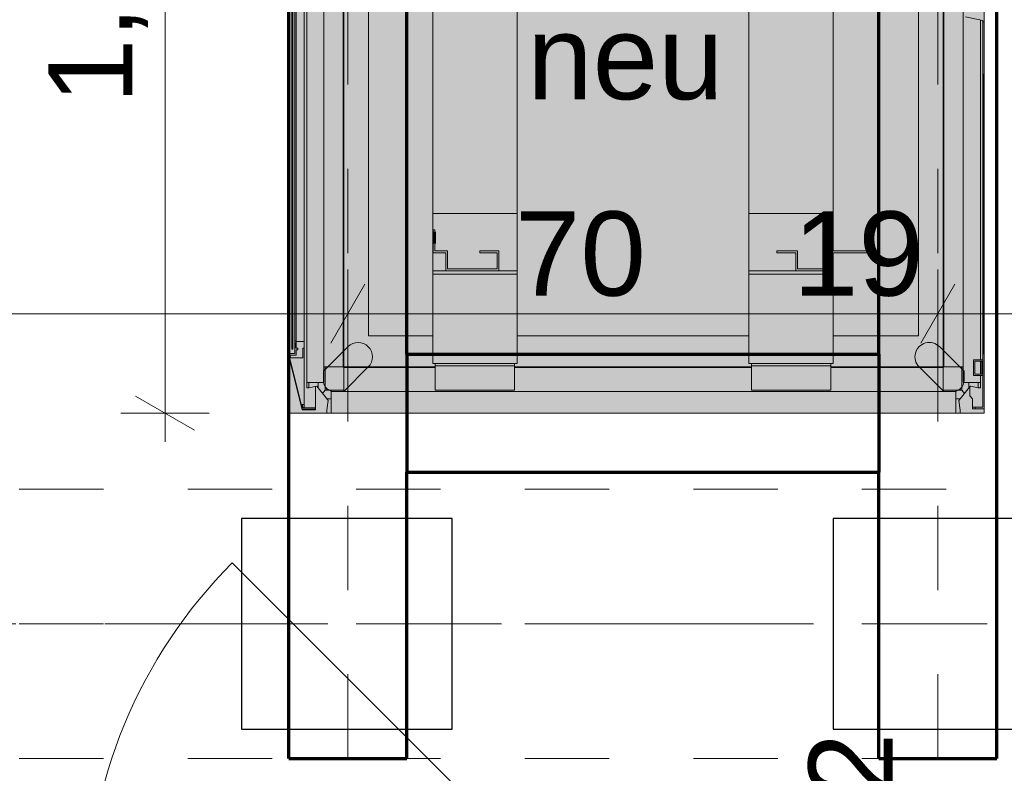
# Model space of a CAD drawing. Header units: metres. Extents: x -4 to 100, y -11 to 17.
# Tile 312 of 656: x 35.181 to 36.349, y 0.372 to 1.267. Entities that reach past the tile are written whole.
import ezdxf

# ---------------------------------------------------------------- set-up
doc = ezdxf.new("R2010")
doc.units = ezdxf.units.M
doc.header["$MEASUREMENT"] = 0
for name, pattern in [('Achse', [0.2, 0.1, -0.05, 0, -0.05]), ('Strichlinie doppelt', [0.546806, 0.264583, -0.105833, 0.070556, -0.105833]), ('Untersicht', [0.1, 0.075, -0.025]), ('Wipeout_Contour', [1, 0, -1])]:
    doc.linetypes.add(name, pattern=pattern)
for name, color, linetype in [('152 - Bemaßung_ Beschriftung.Ausbau', 7, 'Continuous'), ('451 - Universal.Achsen Raster', 7, 'Continuous'), ('604 - Struktur.Wand Aussen', 7, 'Continuous'), ('608 - Struktur.Träger', 7, 'Continuous'), ('653 - Abdeckung.TB Verkofferung', 7, 'Continuous'), ('Neubau_152 - Bemaßung_ Beschriftung.Ausbau', 7, 'Continuous'), ('Neubau_607 - Struktur.Stütze', 7, 'Continuous'), ('Neubau_612 - Struktur.Stahlbau', 7, 'Continuous'), ('Neubau_701 - Einrichtung.Möbel', 7, 'Continuous')]:
    doc.layers.add(name, color=color, linetype=linetype)
doc.styles.add('ERSTELLTER_STIL_2', font='txt')
doc.dimstyles.new('ERSTELLTER_STIL__3', dxfattribs={"dimtxt": 0.1, "dimasz": 0.0532, "dimexe": 0.18, "dimexo": 0.0625, "dimgap": 0, "dimtad": 1, "dimzin": 0, "dimdsep": 46, "dimtxsty": 'ERSTELLTER_STIL_2', "dimblk": 'ARROWHEAD_2', "dimblk1": 'ARROWHEAD_2', "dimblk2": 'ARROWHEAD_2', "dimcen": 0.09, "dimse1": 1, "dimse2": 1, "dimclrd": 7, "dimclre": 7, "dimclrt": 7, "dimazin": 0, "dimtfac": 1, "dimtdec": 4, "dimtmove": 0, "dimatfit": 3, "dimfxl": 1, "dimtolj": 1, "dimtzin": 0, "dimarcsym": 0})
doc.dimstyles.new('ERSTELLTER_STIL__5', dxfattribs={"dimtxt": 0.1, "dimasz": 0.0532, "dimexe": 0.18, "dimexo": 0.0625, "dimgap": 0, "dimtad": 1, "dimtih": 1, "dimtoh": 1, "dimzin": 0, "dimdsep": 46, "dimtxsty": 'ERSTELLTER_STIL_2', "dimblk": 'ARROWHEAD_2', "dimblk1": 'ARROWHEAD_2', "dimblk2": 'ARROWHEAD_2', "dimcen": 0.09, "dimse1": 1, "dimse2": 1, "dimclrd": 7, "dimclre": 7, "dimclrt": 7, "dimazin": 0, "dimtfac": 1, "dimtdec": 4, "dimtmove": 0, "dimatfit": 3, "dimfxl": 1, "dimtolj": 1, "dimtzin": 0, "dimarcsym": 0})
doc.dimstyles.new('ERSTELLTER_STIL__8', dxfattribs={"dimtxt": 0.18, "dimasz": 0.03648, "dimexe": 0.18, "dimexo": 0.0625, "dimgap": 0, "dimtad": 0, "dimtih": 1, "dimtoh": 1, "dimdec": 4, "dimzin": 0, "dimdsep": 46, "dimcen": 0.09, "dimadec": 0, "dimazin": 0, "dimtfac": 1, "dimtdec": 4, "dimtmove": 0, "dimatfit": 3, "dimldrblk": 'ARROWHEAD_11', "dimfxl": 1, "dimtolj": 1, "dimtzin": 0, "dimarcsym": 0})

# ---------------------------------------------------------------- blocks, each defined once
blk = doc.blocks.new('*D226')
at = {"layer": '152 - Bemaßung_ Beschriftung.Ausbau', "color": 7, "linetype": 'Continuous', "lineweight": 5}
for p, q in [((36.2366, 0.245), (36.2366, 0.2792)), ((36.2716, 0.2248), (36.2016, 0.2652)), ((36.2891, 0.245), (36.1841, 0.245))]:
    blk.add_line(p, q, dxfattribs=at)
at = {"layer": '152 - Bemaßung_ Beschriftung.Ausbau', "color": 7, "lineweight": 5, "insert": (36.2166, 0.2652), "char_height": 0.1, "attachment_point": 7, "rotation": 90, "style": 'ERSTELLTER_STIL_2'}
blk.add_mtext('\\A1;{\\pql;\\fArial|b0|i0|c0|p38;12}', dxfattribs=at)
blk = doc.blocks.new('ARROWHEAD_2')
at = {"color": 0, "linetype": 'Continuous', "lineweight": 0}
for p, q in [((-0.378, -0.655), (0.378, 0.655)), ((0, 0), (-1, 0))]:
    blk.add_line(p, q, dxfattribs=at)
blk = doc.blocks.new('ARROWHEAD_11')
at = {"color": 0, "linetype": 'Continuous', "lineweight": 0}
blk.add_line((0, 0), (-1, 0), dxfattribs=at)
at = {"color": 0, "linetype": 'Continuous', "lineweight": 0, "const_width": 0.25, "flags": 128}
blk.add_lwpolyline([(-0.125, 0, 1), (0.125, 0, 1)], format="xyb", close=True, dxfattribs=at)
blk = doc.blocks.new('*D494')
at = {"layer": '152 - Bemaßung_ Beschriftung.Ausbau', "color": 7, "linetype": 'Continuous', "lineweight": 5}
for p, q in [((29.42, -4.6125), (29.42, -4.5075)), ((29.2802, -4.525), (29.2398, -4.595)), ((29.4402, -4.525), (29.3998, -4.595)), ((29.26, -4.56), (29.42, -4.56)), ((29.42, -4.56), (36.46, -4.56))]:
    blk.add_line(p, q, dxfattribs=at)
blk = doc.blocks.new('*D495')
at = {"layer": '152 - Bemaßung_ Beschriftung.Ausbau', "color": 7, "linetype": 'Continuous', "lineweight": 5}
for p, q in [((36.46, -4.6125), (36.46, -4.5075)), ((29.4402, -4.525), (29.3998, -4.595)), ((36.4802, -4.525), (36.4398, -4.595)), ((29.42, -4.56), (36.46, -4.56)), ((36.46, -4.56), (36.6, -4.56))]:
    blk.add_line(p, q, dxfattribs=at)
at = {"layer": '152 - Bemaßung_ Beschriftung.Ausbau', "color": 7, "lineweight": 5, "char_height": 0.1, "attachment_point": 7, "style": 'ERSTELLTER_STIL_2'}
for s, insert in [('\\A1;{\\pql;\\fArial|b0|i0|c0|p38;7,04}', (32.7311, -4.54)), ('\\A1;{\\pql;\\fArial|b0|i0|c0|p38;14}', (36.288, -4.54))]:
    blk.add_mtext(s, dxfattribs=dict(at, insert=insert))
blk = doc.blocks.new('*D539')
at = {"layer": '152 - Bemaßung_ Beschriftung.Ausbau', "color": 7, "linetype": 'Continuous', "lineweight": 5}
for p, q in [((33.08, -5.1125), (33.08, -5.0075)), ((32.8002, -5.025), (32.7598, -5.095)), ((33.1002, -5.025), (33.0598, -5.095)), ((32.78, -5.06), (33.08, -5.06)), ((33.08, -5.06), (36.38, -5.06))]:
    blk.add_line(p, q, dxfattribs=at)
at = {"layer": '152 - Bemaßung_ Beschriftung.Ausbau', "color": 7, "lineweight": 5, "insert": (32.8541, -5.04), "char_height": 0.1, "attachment_point": 7, "style": 'ERSTELLTER_STIL_2'}
blk.add_mtext('\\A1;{\\pql;\\fArial|b0|i0|c0|p38;30}', dxfattribs=at)
blk = doc.blocks.new('*D540')
at = {"layer": '152 - Bemaßung_ Beschriftung.Ausbau', "color": 7, "linetype": 'Continuous', "lineweight": 5}
for p, q in [((36.38, -5.1125), (36.38, -5.0075)), ((33.1002, -5.025), (33.0598, -5.095)), ((36.4002, -5.025), (36.3598, -5.095)), ((33.08, -5.06), (36.38, -5.06)), ((36.38, -5.06), (36.68, -5.06))]:
    blk.add_line(p, q, dxfattribs=at)
at = {"layer": '152 - Bemaßung_ Beschriftung.Ausbau', "color": 7, "lineweight": 5, "insert": (34.597, -5.04), "char_height": 0.1, "attachment_point": 7, "style": 'ERSTELLTER_STIL_2'}
blk.add_mtext('\\A1;{\\pql;\\fArial|b0|i0|c0|p38;3,30}', dxfattribs=at)
blk = doc.blocks.new('*D649')
at = {"layer": '152 - Bemaßung_ Beschriftung.Ausbau', "color": 7, "linetype": 'Continuous', "lineweight": 5}
for p, q in [((33.28, 0.8656), (33.28, 0.9706)), ((35.57, 0.8656), (35.57, 0.9706)), ((33.3002, 0.9531), (33.2598, 0.8831)), ((35.5902, 0.9531), (35.5498, 0.8831)), ((33.28, 0.9181), (35.57, 0.9181))]:
    blk.add_line(p, q, dxfattribs=at)
at = {"layer": '152 - Bemaßung_ Beschriftung.Ausbau', "color": 7, "lineweight": 5, "insert": (34.292, 0.9381), "char_height": 0.1, "attachment_point": 7, "style": 'ERSTELLTER_STIL_2'}
blk.add_mtext('\\A1;{\\pql;\\fArial|b0|i0|c0|p38;2,29}', dxfattribs=at)
blk = doc.blocks.new('*D650')
at = {"layer": '152 - Bemaßung_ Beschriftung.Ausbau', "color": 7, "linetype": 'Continuous', "lineweight": 5}
for p, q in [((35.57, 0.8656), (35.57, 0.9706)), ((36.27, 0.8656), (36.27, 0.9706)), ((35.5902, 0.9531), (35.5498, 0.8831)), ((36.2902, 0.9531), (36.2498, 0.8831)), ((35.57, 0.9181), (36.27, 0.9181))]:
    blk.add_line(p, q, dxfattribs=at)
at = {"layer": '152 - Bemaßung_ Beschriftung.Ausbau', "color": 7, "lineweight": 5, "char_height": 0.1, "attachment_point": 7, "style": 'ERSTELLTER_STIL_2'}
for s, insert in [('\\A1;{\\pql;\\fArial|b0|i0|c0|p38;70}', (35.7682, 0.9381)), ('\\A1;{\\pql;\\fArial|b0|i0|c0|p38;19}', (36.098, 0.9381))]:
    blk.add_mtext(s, dxfattribs=dict(at, insert=insert))
blk = doc.blocks.new('*D651')
at = {"layer": '152 - Bemaßung_ Beschriftung.Ausbau', "color": 7, "linetype": 'Continuous', "lineweight": 5}
for p, q in [((36.27, 0.8656), (36.27, 0.9706)), ((36.46, 0.8656), (36.46, 0.9706)), ((36.2902, 0.9531), (36.2498, 0.8831)), ((36.4398, 0.8831), (36.4802, 0.9531)), ((36.27, 0.9181), (36.46, 0.9181)), ((36.46, 0.9181), (36.4942, 0.9181))]:
    blk.add_line(p, q, dxfattribs=at)
blk = doc.blocks.new('*D658')
at = {"layer": '152 - Bemaßung_ Beschriftung.Ausbau', "color": 7, "linetype": 'Continuous', "lineweight": 5}
for p, q in [((35.318, 1.8202), (35.388, 1.7798)), ((35.4055, 1.8), (35.3005, 1.8)), ((35.353, 0.8), (35.353, 1.8)), ((35.318, 0.8202), (35.388, 0.7798)), ((35.4055, 0.8), (35.3005, 0.8)), ((35.353, 0.7658), (35.353, 0.8))]:
    blk.add_line(p, q, dxfattribs=at)
at = {"layer": '152 - Bemaßung_ Beschriftung.Ausbau', "color": 7, "lineweight": 5, "insert": (35.333, 1.167), "char_height": 0.1, "attachment_point": 7, "rotation": 90, "style": 'ERSTELLTER_STIL_2'}
blk.add_mtext('\\A1;{\\pql;\\fArial|b0|i0|c0|p38;1,00}', dxfattribs=at)
blk = doc.blocks.new('*D663')
at = {"layer": '152 - Bemaßung_ Beschriftung.Ausbau', "color": 7, "linetype": 'Continuous', "lineweight": 5}
for p, q in [((32.2106, 1.0102), (32.2806, 0.9698)), ((32.2981, 0.99), (32.1931, 0.99)), ((32.2456, 0.71), (32.2456, 0.99)), ((32.2106, 0.7302), (32.2806, 0.6898)), ((32.2981, 0.71), (32.1931, 0.71)), ((32.2456, 0.6758), (32.2456, 0.71))]:
    blk.add_line(p, q, dxfattribs=at)
at = {"layer": '152 - Bemaßung_ Beschriftung.Ausbau', "color": 7, "lineweight": 5, "insert": (32.2256, 0.7741), "char_height": 0.1, "attachment_point": 7, "rotation": 90, "style": 'ERSTELLTER_STIL_2'}
blk.add_mtext('\\A1;{\\pql;\\fArial|b0|i0|c0|p38;28}', dxfattribs=at)
blk = doc.blocks.new('*D669')
at = {"layer": '152 - Bemaßung_ Beschriftung.Ausbau', "color": 7, "linetype": 'Continuous', "lineweight": 5}
for p, q in [((34.1747, 5.8285), (34.1747, 5.8627)), ((34.2097, 5.8083), (34.1397, 5.8487)), ((34.2272, 5.8285), (34.1222, 5.8285)), ((34.1747, 0.255), (34.1747, 5.8285)), ((34.1397, 0.2752), (34.2097, 0.2348)), ((34.2272, 0.255), (34.1222, 0.255)), ((34.1747, 0.2208), (34.1747, 0.255))]:
    blk.add_line(p, q, dxfattribs=at)
at = {"layer": '152 - Bemaßung_ Beschriftung.Ausbau', "color": 7, "lineweight": 5, "insert": (34.1741, 2.8586), "char_height": 0.1, "attachment_point": 7, "rotation": 90, "style": 'ERSTELLTER_STIL_2'}
blk.add_mtext('\\A1;{\\pql;\\fArial|b0|i0|c0|p38;5,57\\fArial|b0|i0|c0|p38;\\A1{\\H.66x;\\S35^  ;}}', dxfattribs=at)
blk = doc.blocks.new('*D713')
at = {"layer": '152 - Bemaßung_ Beschriftung.Ausbau', "color": 7, "linetype": 'Continuous', "lineweight": 5}
for p, q in [((45.7803, 0.245), (45.7803, 3.72)), ((45.7453, 0.2652), (45.8153, 0.2248)), ((45.8328, 0.245), (45.7278, 0.245)), ((45.7803, 0.005), (45.7803, 0.245)), ((45.7453, 0.0252), (45.8153, -0.0152)), ((45.8328, 0.005), (45.7278, 0.005)), ((45.7803, -0.07), (45.7803, 0.005))]:
    blk.add_line(p, q, dxfattribs=at)
at = {"color": 254, "linetype": 'Wipeout_Contour', "lineweight": 0, "ltscale": 182.403055}
blk.add_wipeout([(45.6694, -0.1053), (45.6694, 0.0635), (45.5265, 0.0635), (45.5265, -0.1053)], dxfattribs=at).dxf.layer = '152 - Bemaßung_ Beschriftung.Ausbau'
at = {"color": 254, "linetype": 'Wipeout_Contour', "lineweight": 0, "ltscale": 182.853328}
blk.add_wipeout([(45.7791, 0.0304), (45.7791, 0.2196), (45.6416, 0.2196), (45.6416, 0.0304)], dxfattribs=at).dxf.layer = '152 - Bemaßung_ Beschriftung.Ausbau'
at = {"layer": '152 - Bemaßung_ Beschriftung.Ausbau', "color": 7, "lineweight": 5, "insert": (45.7603, 0.0491), "char_height": 0.1, "attachment_point": 7, "rotation": 90, "style": 'ERSTELLTER_STIL_2'}
blk.add_mtext('\\A1;{\\pql;\\fArial|b0|i0|c0|p38;24}', dxfattribs=at)
blk = doc.blocks.new('*D714')
at = {"layer": '152 - Bemaßung_ Beschriftung.Ausbau', "color": 7, "linetype": 'Continuous', "lineweight": 5}
for p, q in [((45.7453, 3.7402), (45.8153, 3.6998)), ((45.8328, 3.72), (45.7278, 3.72)), ((45.7803, 0.245), (45.7803, 3.72)), ((45.7453, 0.2652), (45.8153, 0.2248))]:
    blk.add_line(p, q, dxfattribs=at)
at = {"layer": '152 - Bemaßung_ Beschriftung.Ausbau', "color": 7, "lineweight": 5, "char_height": 0.1, "attachment_point": 7, "rotation": 90, "style": 'ERSTELLTER_STIL_2'}
for s, insert in [('\\A1;{\\pql;\\fArial|b0|i0|c0|p38;17\\fArial|b0|i0|c0|p38;\\A1{\\H.66x;\\S5^  ;}}', (45.7614, 3.4979)), ('\\A1;{\\pql;\\fArial|b0|i0|c0|p38;3,47\\fArial|b0|i0|c0|p38;\\A1{\\H.66x;\\S5^  ;}}', (45.7797, 1.7235))]:
    blk.add_mtext(s, dxfattribs=dict(at, insert=insert))
blk = doc.blocks.new('*D718')
at = {"layer": '152 - Bemaßung_ Beschriftung.Ausbau', "color": 7, "linetype": 'Continuous', "lineweight": 5}
for p, q in [((44.3412, 0.71), (44.3412, 0.84)), ((44.3062, 0.7302), (44.3762, 0.6898)), ((44.3937, 0.71), (44.2887, 0.71)), ((44.3412, 0.245), (44.3412, 0.71)), ((44.3062, 0.2652), (44.3762, 0.2248)), ((44.3937, 0.245), (44.2887, 0.245)), ((44.3412, 0.2108), (44.3412, 0.245))]:
    blk.add_line(p, q, dxfattribs=at)
at = {"layer": '152 - Bemaßung_ Beschriftung.Ausbau', "color": 7, "lineweight": 5, "char_height": 0.1, "attachment_point": 7, "rotation": 90, "style": 'ERSTELLTER_STIL_2'}
for s, insert in [('\\A1;{\\pql;\\fArial|b0|i0|c0|p38;13}', (44.3212, 0.538)), ('\\A1;{\\pql;\\fArial|b0|i0|c0|p38;46\\fArial|b0|i0|c0|p38;\\A1{\\H.66x;\\S5^  ;}}', (44.3229, 0.0229))]:
    blk.add_mtext(s, dxfattribs=dict(at, insert=insert))
blk = doc.blocks.new('*D727')
at = {"layer": '152 - Bemaßung_ Beschriftung.Ausbau', "color": 7, "linetype": 'Continuous', "lineweight": 5}
for p, q in [((40.8922, 0.9502), (40.9622, 0.9098)), ((40.9797, 0.93), (40.8747, 0.93)), ((40.9272, 0.245), (40.9272, 0.93)), ((40.8922, 0.2652), (40.9622, 0.2248)), ((40.9797, 0.245), (40.8747, 0.245)), ((40.9272, 0.2108), (40.9272, 0.245))]:
    blk.add_line(p, q, dxfattribs=at)
at = {"layer": '152 - Bemaßung_ Beschriftung.Ausbau', "color": 7, "lineweight": 5, "char_height": 0.1, "attachment_point": 7, "rotation": 90, "style": 'ERSTELLTER_STIL_2'}
for s, insert in [('\\A1;{\\pql;\\fArial|b0|i0|c0|p38;3}', (40.9072, 0.8339)), ('\\A1;{\\pql;\\fArial|b0|i0|c0|p38;68\\fArial|b0|i0|c0|p38;\\A1{\\H.66x;\\S5^  ;}}', (40.9088, 0.4486))]:
    blk.add_mtext(s, dxfattribs=dict(at, insert=insert))

msp = doc.modelspace()

# ---------------------------------------------------------------- hatches: boundary and pattern name
at = {"layer": '653 - Abdeckung.TB Verkofferung', "linetype": 'Continuous', "lineweight": 0, "true_color": 0x1c1c1c}
msp.add_hatch(color=250, dxfattribs=at).paths.add_polyline_path([(35.4991, 1.8), (36.325, 1.8), (36.325, 0.8), (35.4991, 0.8)])
at = {"layer": '653 - Abdeckung.TB Verkofferung', "linetype": 'Continuous', "lineweight": 13, "true_color": 0x737373}
for points in [[(35.5942, 0.8549), (35.565, 0.8257), (35.5549, 0.8257, -0.442652), (35.5409, 0.839), (35.5409, 0.8497), (35.5702, 0.879, -1)], [(36.2478, 0.8549), (36.2771, 0.8257), (36.2871, 0.8257, 0.442652), (36.3011, 0.839), (36.3011, 0.8497), (36.2719, 0.879, 1)]]:
    msp.add_hatch(color=8, dxfattribs=at).paths.add_polyline_path(points)

# ---------------------------------------------------------------- linework, layer by layer
at = {"layer": '451 - Universal.Achsen Raster', "color": 160, "linetype": 'Strichlinie doppelt', "lineweight": 9, "true_color": 0x3232ff}
msp.add_line((64.935, 0.55), (-3.175, 0.55), dxfattribs=at)
at = {"layer": '604 - Struktur.Wand Aussen', "color": 7, "linetype": 'Continuous', "lineweight": 9}
msp.add_line((35.85, 0.205), (35.4328, 0.6222), dxfattribs=at)
msp.add_arc((35.85, 0.205), 0.59, 135, 180, dxfattribs=at)
at = {"layer": '608 - Struktur.Träger', "color": 7, "linetype": 'Untersicht', "lineweight": 13}
for p, q in [((0.38, 0.71), (61.88, 0.71)), ((0.38, 0.39), (61.88, 0.39))]:
    msp.add_line(p, q, dxfattribs=at)
at = {"layer": '608 - Struktur.Träger', "color": 7, "linetype": 'Achse', "lineweight": 9}
msp.add_line((0.38, 0.55), (61.88, 0.55), dxfattribs=at)
at = {"layer": '653 - Abdeckung.TB Verkofferung', "color": 1, "linetype": 'Continuous', "lineweight": 18, "flags": 128}
msp.add_lwpolyline([(35.4991, 1.8), (36.325, 1.8), (36.325, 0.8), (35.4991, 0.8)], close=True, dxfattribs=at)
for points in [[(35.5942, 0.8549), (35.565, 0.8257), (35.5549, 0.8257, -0.442652), (35.5409, 0.839), (35.5409, 0.8497), (35.5702, 0.879, -1)], [(36.2478, 0.8549), (36.2771, 0.8257), (36.2871, 0.8257, 0.442652), (36.3011, 0.839), (36.3011, 0.8497), (36.2719, 0.879, 1)]]:
    msp.add_lwpolyline(points, format="xyb", close=True, dxfattribs=at)
at = {"layer": 'Neubau_607 - Struktur.Stütze', "color": 1, "linetype": 'Continuous', "lineweight": 25, "flags": 128}
for points in [[(35.4439, 0.425), (35.6939, 0.425), (35.6939, 0.675), (35.4439, 0.675)], [(36.146, 0.425), (36.36, 0.425), (36.36, 0.675), (36.146, 0.675)]]:
    msp.add_lwpolyline(points, close=True, dxfattribs=at)
at = {"layer": 'Neubau_612 - Struktur.Stahlbau', "color": 1, "linetype": 'Continuous', "lineweight": 70}
for p, q in [((35.5, 0.39), (35.5, 5.41)), ((36.34, 0.39), (36.34, 5.41)), ((35.64, 0.87), (35.64, 1.73)), ((36.2, 0.87), (36.2, 1.73)), ((35.64, 0.87), (36.2, 0.87)), ((35.64, 0.87), (35.64, 0.73)), ((36.2, 0.87), (36.2, 0.73)), ((35.64, 0.39), (35.64, 0.73)), ((35.64, 0.73), (36.2, 0.73)), ((36.2, 0.39), (36.2, 0.73)), ((35.5, 0.39), (35.64, 0.39)), ((36.2, 0.39), (36.34, 0.39))]:
    msp.add_line(p, q, dxfattribs=at)
at = {"layer": 'Neubau_612 - Struktur.Stahlbau', "color": 1, "linetype": 'Achse', "lineweight": 9}
for p, q in [((35.57, 0.39), (35.57, 5.41)), ((36.27, 0.39), (36.27, 5.41)), ((35.57, 0.8), (36.27, 0.8))]:
    msp.add_line(p, q, dxfattribs=at)
at = {"layer": 'Neubau_701 - Einrichtung.Möbel', "color": 1, "linetype": 'Continuous', "lineweight": 13}
for p, q in [((35.5211, 0.8363), (35.5211, 1.7637)), ((35.5416, 0.8551), (35.5416, 1.7449)), ((35.5643, 0.8551), (35.5643, 1.7449)), ((35.5651, 0.8551), (35.5651, 1.7449)), ((36.2765, 1.7449), (36.2765, 0.8551)), ((36.2773, 1.7449), (36.2773, 0.8551)), ((36.3001, 1.7449), (36.3001, 0.8551)), ((35.4996, 0.8859), (35.4996, 1.7144)), ((35.5011, 0.8859), (35.5011, 1.7144)), ((35.5071, 1.7144), (35.5071, 0.8859)), ((35.5086, 1.7144), (35.5086, 0.8859)), ((35.5181, 1.7151), (35.5181, 0.8853)), ((35.5946, 0.892), (35.5946, 1.708)), ((36.247, 1.708), (36.247, 0.892)), ((35.6707, 1.0372), (35.6707, 1.5628)), ((35.7707, 1.0372), (35.7707, 1.5628)), ((36.0459, 1.5628), (36.0459, 1.0372)), ((36.146, 1.5628), (36.146, 1.0372)), ((36.3206, 1.2667), (36.3206, 0.8634)), ((36.325, 1.2644), (36.3235, 1.2644)), ((36.325, 1.2644), (36.325, 1.2029)), ((36.3235, 0.8703), (36.3235, 1.2029)), ((36.325, 0.8703), (36.325, 1.2029)), ((35.6707, 0.9689), (35.6707, 1.0372)), ((35.6707, 1.0372), (35.7707, 1.0372)), ((35.7707, 0.9689), (35.7707, 1.0372)), ((36.0459, 0.9689), (36.0459, 1.0372)), ((36.0459, 1.0372), (36.146, 1.0372)), ((36.146, 0.9927), (36.146, 1.0372)), ((35.6732, 1.0156), (35.6732, 1.0012)), ((36.1895, 1.0012), (36.1895, 1.0156)), ((36.146, 0.9689), (36.146, 0.9902)), ((35.6862, 0.9689), (35.6707, 0.9689)), ((35.6707, 0.9689), (35.6707, 0.9652)), ((35.7707, 0.9652), (35.6707, 0.9652)), ((35.6707, 0.8588), (35.6707, 0.9652)), ((35.7707, 0.9689), (35.7492, 0.9689)), ((35.7707, 0.9652), (35.7707, 0.9689)), ((35.7707, 0.8588), (35.7707, 0.9652)), ((36.1014, 0.9689), (36.0459, 0.9689)), ((36.0459, 0.9689), (36.0459, 0.9652)), ((36.146, 0.9652), (36.0459, 0.9652)), ((36.0459, 0.9652), (36.0459, 0.8588)), ((36.146, 0.9689), (36.1415, 0.9689)), ((36.146, 0.9652), (36.146, 0.9689)), ((36.146, 0.9652), (36.146, 0.8588)), ((36.3248, 0.9479), (36.3238, 0.9479)), ((36.3248, 0.945), (36.3238, 0.945)), ((36.3248, 0.9392), (36.3238, 0.9392)), ((36.3238, 0.9363), (36.3248, 0.9363)), ((36.3248, 0.9356), (36.3238, 0.9356)), ((36.3248, 0.9298), (36.3238, 0.9298)), ((36.3248, 0.929), (36.3238, 0.929)), ((36.3248, 0.9261), (36.3238, 0.9261)), ((36.3248, 0.9204), (36.3238, 0.9204)), ((36.3238, 0.9175), (36.3248, 0.9175)), ((36.3238, 0.9167), (36.3248, 0.9167)), ((36.3248, 0.9109), (36.3238, 0.9109)), ((36.3248, 0.9102), (36.3238, 0.9102)), ((36.3238, 0.9073), (36.3248, 0.9073)), ((36.3248, 0.9015), (36.3238, 0.9015)), ((35.6707, 0.892), (35.5946, 0.892)), ((36.0459, 0.892), (35.7707, 0.892)), ((36.247, 0.892), (36.146, 0.892)), ((36.3238, 0.8986), (36.3248, 0.8986)), ((36.3248, 0.8979), (36.3238, 0.8979)), ((36.3248, 0.8921), (36.3238, 0.8921)), ((36.3248, 0.8913), (36.3238, 0.8913)), ((36.3248, 0.8884), (36.3238, 0.8884)), ((35.4996, 0.8859), (35.4991, 0.8859)), ((35.4991, 0.8859), (35.4991, 0.8709)), ((35.5011, 0.8709), (35.5011, 0.8835)), ((35.5071, 0.8709), (35.5071, 0.8835)), ((35.5086, 0.8853), (35.5181, 0.8853)), ((35.5181, 0.8853), (35.5181, 0.8771)), ((36.3248, 0.8826), (36.3238, 0.8826)), ((36.3238, 0.8798), (36.3248, 0.8798)), ((36.3248, 0.879), (36.3238, 0.879)), ((35.4991, 0.8709), (35.4991, 0.8709)), ((35.4991, 0.8709), (35.5158, 0.8039)), ((36.3248, 0.8732), (36.3238, 0.8732)), ((36.3238, 0.8703), (36.3248, 0.8703)), ((36.325, 0.8703), (36.325, 0.8052)), ((35.5431, 0.8551), (35.5431, 0.8275)), ((35.5651, 0.8551), (35.5643, 0.8551)), ((35.5651, 0.8541), (35.5651, 0.8551)), ((35.5651, 0.8551), (35.6737, 0.8551)), ((35.6737, 0.8541), (35.5651, 0.8541)), ((35.6707, 0.8588), (35.6737, 0.8588)), ((35.6737, 0.8563), (35.6737, 0.8588)), ((35.7677, 0.8588), (35.6737, 0.8588)), ((35.6737, 0.8275), (35.6737, 0.8563)), ((35.6737, 0.8563), (35.7677, 0.8563)), ((35.7677, 0.8588), (35.7707, 0.8588)), ((35.7677, 0.8588), (35.7677, 0.8563)), ((35.7677, 0.8563), (35.7677, 0.8275)), ((35.7677, 0.8551), (36.0489, 0.8551)), ((36.0489, 0.8541), (35.7677, 0.8541)), ((36.0459, 0.8588), (36.0489, 0.8588)), ((36.0489, 0.8588), (36.143, 0.8588)), ((36.0489, 0.8563), (36.0489, 0.8588)), ((36.0489, 0.8275), (36.0489, 0.8563)), ((36.0489, 0.8563), (36.143, 0.8563)), ((36.146, 0.8588), (36.143, 0.8588)), ((36.143, 0.8588), (36.143, 0.8563)), ((36.143, 0.8563), (36.143, 0.8275)), ((36.143, 0.8551), (36.2765, 0.8551)), ((36.2765, 0.8541), (36.143, 0.8541)), ((36.2765, 0.8551), (36.2773, 0.8551)), ((36.2765, 0.8551), (36.2765, 0.8541)), ((36.2986, 0.8275), (36.2986, 0.8551)), ((36.3206, 0.8619), (36.3206, 0.8462)), ((36.3235, 0.8447), (36.3235, 0.8634)), ((36.3206, 0.8447), (36.3206, 0.8363)), ((35.5238, 0.8363), (35.5238, 0.83)), ((35.5316, 0.8064), (35.5316, 0.8317)), ((35.5347, 0.8363), (35.5347, 0.83)), ((35.5431, 0.8315), (35.5438, 0.8302)), ((35.5438, 0.8302), (35.5452, 0.8284)), ((36.2964, 0.8285), (36.2978, 0.8302)), ((36.2978, 0.8302), (36.2986, 0.8315)), ((36.3069, 0.83), (36.3069, 0.8363)), ((36.3069, 0.83), (36.3076, 0.8308)), ((36.308, 0.8314), (36.308, 0.8208)), ((36.3178, 0.8363), (36.3178, 0.83)), ((35.5431, 0.8275), (35.5399, 0.8235)), ((35.5431, 0.8275), (35.5651, 0.8275)), ((35.5452, 0.8284), (35.5463, 0.8275)), ((36.2765, 0.8256), (35.5651, 0.8256)), ((35.6737, 0.8275), (35.7677, 0.8275)), ((36.0489, 0.8275), (36.143, 0.8275)), ((36.2765, 0.8275), (36.2986, 0.8275)), ((36.2953, 0.8275), (36.2964, 0.8285)), ((36.3017, 0.8235), (36.2986, 0.8275)), ((36.308, 0.8208), (36.311, 0.817)), ((35.5181, 0.8102), (35.5181, 0.8064)), ((35.5311, 0.8064), (35.5316, 0.8064)), ((35.5316, 0.8039), (35.5316, 0.8064)), ((35.5451, 0.817), (35.5457, 0.8162)), ((35.5451, 0.817), (35.5501, 0.817)), ((36.2915, 0.817), (36.2966, 0.817)), ((36.311, 0.817), (36.311, 0.8071)), ((36.3145, 0.8071), (36.3145, 0.8052)), ((35.5158, 0.8039), (35.5316, 0.8039)), ((35.5501, 0.8), (36.2915, 0.8))]:
    msp.add_line(p, q, dxfattribs=at)
at = {"layer": 'Neubau_701 - Einrichtung.Möbel', "color": 1, "linetype": 'Continuous', "lineweight": 5}
for p, q in [((35.5033, 0.8759), (35.5033, 1.7124)), ((35.5048, 1.6869), (35.5048, 0.8759)), ((36.3235, 1.266), (36.303, 1.2705)), ((36.3235, 1.2644), (36.3235, 1.266)), ((36.3235, 1.2029), (36.3235, 1.2644)), ((36.325, 1.2676), (36.325, 1.2644)), ((36.3238, 1.2029), (36.3235, 1.2029)), ((36.3238, 0.8703), (36.3238, 1.2029)), ((36.3248, 1.2029), (36.3248, 0.8703)), ((36.325, 1.2029), (36.3248, 1.2029)), ((35.6712, 1.0156), (35.6712, 1.0178)), ((35.6712, 1.0178), (35.6732, 1.0178)), ((35.6732, 1.0178), (35.6732, 1.0156)), ((36.1895, 1.0156), (36.1895, 1.0178)), ((36.1895, 1.0178), (36.1915, 1.0178)), ((36.1915, 1.0178), (36.1915, 1.0156)), ((35.672, 1.0146), (35.6712, 1.0156)), ((35.672, 1.0022), (35.672, 1.0146)), ((35.6732, 1.0156), (35.674, 1.0146)), ((35.674, 1.0146), (35.674, 1.0022)), ((36.1887, 1.0146), (36.1895, 1.0156)), ((36.1887, 1.0022), (36.1887, 1.0146)), ((36.1915, 1.0156), (36.1907, 1.0146)), ((36.1907, 1.0146), (36.1907, 1.0022)), ((35.6712, 1.0012), (35.672, 1.0022)), ((35.6712, 0.9902), (35.6712, 1.0012)), ((35.674, 1.0022), (35.6732, 1.0012)), ((35.6732, 1.0012), (35.6732, 0.9927)), ((36.1895, 1.0012), (36.1887, 1.0022)), ((36.1895, 0.9927), (36.1895, 1.0012)), ((36.1907, 1.0022), (36.1915, 1.0012)), ((36.1915, 1.0012), (36.1915, 0.9902)), ((35.6862, 0.9902), (35.6712, 0.9902)), ((35.6732, 0.9927), (35.6882, 0.9927)), ((35.6862, 0.9689), (35.6862, 0.9902)), ((35.6882, 0.9927), (35.6882, 0.9714)), ((35.7267, 0.9927), (35.7492, 0.9927)), ((35.7267, 0.9902), (35.7267, 0.9927)), ((35.7472, 0.9902), (35.7267, 0.9902)), ((35.7472, 0.9714), (35.7472, 0.9902)), ((35.7492, 0.9927), (35.7492, 0.9689)), ((36.0789, 0.9902), (36.0789, 0.9927)), ((36.0789, 0.9927), (36.1034, 0.9927)), ((36.1014, 0.9902), (36.0789, 0.9902)), ((36.1014, 0.9689), (36.1014, 0.9902)), ((36.1034, 0.9927), (36.1034, 0.9714)), ((36.1395, 0.9714), (36.1395, 0.9927)), ((36.1395, 0.9927), (36.1895, 0.9927)), ((36.1915, 0.9902), (36.1415, 0.9902)), ((36.1415, 0.9902), (36.1415, 0.9689)), ((35.6882, 0.9714), (35.7472, 0.9714)), ((36.1034, 0.9714), (36.1395, 0.9714)), ((35.7492, 0.9689), (35.6862, 0.9689)), ((36.1415, 0.9689), (36.1014, 0.9689)), ((35.4996, 0.8709), (35.4996, 0.8859)), ((35.4996, 0.8859), (35.5011, 0.8859)), ((35.5006, 0.8835), (35.5011, 0.8709)), ((35.5011, 0.8835), (35.5006, 0.8835)), ((35.5011, 0.8859), (35.5011, 0.8835)), ((35.5071, 0.8835), (35.5071, 0.8859)), ((35.5071, 0.8859), (35.5086, 0.8859)), ((35.5075, 0.8835), (35.5071, 0.8835)), ((35.5071, 0.8709), (35.5075, 0.8835)), ((35.5086, 0.8859), (35.5086, 0.8853)), ((35.5086, 0.8853), (35.5086, 0.8771)), ((35.5086, 0.8771), (35.5106, 0.8771)), ((35.5106, 0.8771), (35.5106, 0.8753)), ((35.5166, 0.8659), (35.5166, 0.8771)), ((35.5166, 0.8771), (35.5181, 0.8771)), ((35.5181, 0.8771), (35.5181, 0.8102)), ((35.4996, 0.8709), (35.4996, 0.8709)), ((35.5161, 0.8046), (35.4996, 0.8709)), ((35.5011, 0.8709), (35.5071, 0.8709)), ((35.5086, 0.869), (35.5014, 0.869)), ((35.5014, 0.869), (35.5019, 0.8659)), ((35.5019, 0.8659), (35.5019, 0.8659)), ((35.5019, 0.8659), (35.5166, 0.8659)), ((35.5048, 0.8759), (35.5033, 0.8759)), ((35.5106, 0.8753), (35.5086, 0.8753)), ((35.5086, 0.8753), (35.5086, 0.869)), ((36.3235, 0.8634), (36.3235, 0.8703)), ((36.3235, 0.8703), (36.3238, 0.8703)), ((36.3248, 0.8703), (36.325, 0.8703)), ((35.5416, 0.8363), (35.5416, 0.8551)), ((35.5416, 0.8551), (35.5643, 0.8551)), ((35.5643, 0.8551), (35.5651, 0.8541)), ((35.5651, 0.8541), (35.5651, 0.8256)), ((36.2765, 0.8541), (36.2773, 0.8551)), ((36.2765, 0.8256), (36.2765, 0.8541)), ((36.2773, 0.8551), (36.3001, 0.8551)), ((36.3001, 0.8551), (36.3001, 0.8363)), ((36.3125, 0.8447), (36.3125, 0.8634)), ((36.3125, 0.8634), (36.3235, 0.8634)), ((36.3223, 0.8619), (36.3138, 0.8619)), ((36.3138, 0.8619), (36.3138, 0.8462)), ((36.3223, 0.8462), (36.3223, 0.8619)), ((36.3235, 0.8447), (36.3125, 0.8447)), ((36.3138, 0.8462), (36.3223, 0.8462)), ((36.3235, 0.8071), (36.3235, 0.8447)), ((35.5211, 0.83), (35.5211, 0.8363)), ((35.5211, 0.8363), (35.5416, 0.8363)), ((35.5238, 0.83), (35.5211, 0.83)), ((35.533, 0.8321), (35.5238, 0.83)), ((35.5457, 0.8162), (35.533, 0.8321)), ((36.3076, 0.8308), (36.2949, 0.815)), ((36.3001, 0.8363), (36.3206, 0.8363)), ((36.3086, 0.8321), (36.3076, 0.8308)), ((36.3178, 0.83), (36.3086, 0.8321)), ((36.3206, 0.83), (36.3178, 0.83)), ((36.3206, 0.8363), (36.3206, 0.83)), ((35.5651, 0.8256), (35.5501, 0.8256)), ((35.5501, 0.8256), (35.5501, 0.8)), ((36.2915, 0.8256), (36.2765, 0.8256)), ((36.2915, 0.8), (36.2915, 0.8256)), ((35.5181, 0.8102), (35.5158, 0.8102)), ((35.5158, 0.8102), (35.5171, 0.8065)), ((35.5171, 0.8065), (35.5171, 0.8064)), ((35.5171, 0.8064), (35.5181, 0.8064)), ((35.5181, 0.8064), (35.5311, 0.8064)), ((35.5311, 0.8064), (35.5311, 0.8046)), ((35.5451, 0.8034), (35.5467, 0.815)), ((35.5467, 0.815), (35.5457, 0.8162)), ((36.2949, 0.815), (36.2966, 0.8034)), ((36.311, 0.8052), (36.311, 0.8071)), ((36.311, 0.8071), (36.3145, 0.8071)), ((36.3145, 0.8071), (36.3235, 0.8071)), ((35.5311, 0.8046), (35.5161, 0.8046)), ((35.5451, 0.8), (35.5451, 0.8034)), ((35.5501, 0.8), (35.5451, 0.8)), ((36.2966, 0.8), (36.2915, 0.8)), ((36.2966, 0.8034), (36.2966, 0.8)), ((36.3145, 0.8052), (36.311, 0.8052)), ((36.325, 0.8052), (36.3145, 0.8052))]:
    msp.add_line(p, q, dxfattribs=at)

# ---------------------------------------------------------------- texts
at = {"layer": '152 - Bemaßung_ Beschriftung.Ausbau', "color": 7, "linetype": 'Continuous', "lineweight": 5, "insert": (35.8993, 1.1712), "char_height": 0.1, "attachment_point": 8, "line_spacing_factor": 0.938009, "style": 'ERSTELLTER_STIL_2'}
msp.add_mtext('\\A1;{\\pqc;\\fArial|b0|i0|c0|p38;GLT \\fArial|b0|i0|c0|p38;?\\P\\pqc;\\fArial|b1|i0|c0|p38;IBK\\P\\pqc;\\fArial|b0|i0|c0|p38;neu}', dxfattribs=at)

# ---------------------------------------------------------------- dimensions: what is measured, and where the dimension line sits
at = {"layer": '152 - Bemaßung_ Beschriftung.Ausbau', "color": 7, "linetype": 'Continuous', "lineweight": 5}
for base, p1, p2, picture, middle in [((34.1747, 5.8285), (33.09, 0.255), (36.46, 5.8285), '*D669', (34.1047, 3.1617)), ((35.353, 1.8), (35.47, 0.8), (35.47, 1.8), '*D658', (35.283, 1.2968)), ((32.2456, 0.99), (36.2812, 0.71), (32.5091, 0.99), '*D663', (32.1756, 0.8503)), ((36.2365501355, 0.245), (22.1774999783, 0.245), (22.1774999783, 0.245), '*D226', (36.1665501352, 0.241853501))]:
    dim = msp.add_linear_dim(base=base, p1=p1, p2=p2, angle=90, dimstyle='ERSTELLTER_STIL__3', dxfattribs=at)
    dim.commit()
    dim.dimension.update_dxf_attribs({"geometry": picture, "text_midpoint": middle, "dimtype": 160, "text_rotation": 90})
for base, p1, p2, picture, middle in [((36.46, 0.9181), (36.27, 0.39), (36.46, 5.8285), '*D651', (36.1742, 0.9881)), ((35.57, 0.9181), (33.28, 0.39), (35.57, 0.39), '*D649', (34.4218, 0.9881)), ((36.27, 0.9181), (35.57, 0.39), (36.27, 0.39), '*D650', (35.8445, 0.9881))]:
    dim = msp.add_linear_dim(base=base, p1=p1, p2=p2, dimstyle='ERSTELLTER_STIL__5', dxfattribs=at)
    dim.commit()
    dim.dimension.update_dxf_attribs({"geometry": picture, "text_midpoint": middle, "dimtype": 160})
for base, p1, p2, picture, middle in [((36.46, -4.56), (29.42, 3.1097), (36.46, 3.2642), '*D495', (32.8609, -4.49)), ((29.42, -4.56), (29.26, 3.1097), (29.42, 3.1097), '*D494', (29.1642, -4.49)), ((33.08, -5.06), (32.78, 0.7), (33.08, 0.7), '*D539', (32.9303, -4.99)), ((36.38, -5.06), (33.08, 0.7), (36.38, 0.7), '*D540', (34.7268, -4.99))]:
    dim = msp.add_linear_dim(base=base, p1=p1, p2=p2, angle=0, dimstyle='ERSTELLTER_STIL__5', dxfattribs=at)
    dim.commit()
    dim.dimension.update_dxf_attribs({"geometry": picture, "text_midpoint": middle, "dimtype": 160})

# ---------------------------------------------------------------- leaders
at = {"layer": 'Neubau_152 - Bemaßung_ Beschriftung.Ausbau', "color": 1, "linetype": 'Continuous', "lineweight": 13, "annotation_type": 0, "has_hookline": 1, "hookline_direction": 0, "text_width": 1.9642}
msp.add_leader([(33.7312, 1.0196), (33.7312, -0.9856), (33.8312, -0.9856)], dimstyle='ERSTELLTER_STIL__8', dxfattribs=at)

# ---------------------------------------------------------------- next in the draw order: dimensions: what is measured, and where the dimension line sits
at = {"layer": '152 - Bemaßung_ Beschriftung.Ausbau', "color": 7, "linetype": 'Continuous', "lineweight": 5}
dim = msp.add_linear_dim(base=(45.7803, 0.245), p1=(21.9375, 0.005), p2=(22.1775, 0.245), angle=90, dimstyle='ERSTELLTER_STIL__3', dxfattribs=at)
dim.commit()
dim.dimension.update_dxf_attribs({"geometry": '*D713', "text_midpoint": (45.7103, 0.1253), "dimtype": 160, "text_rotation": 90})

# ---------------------------------------------------------------- next in the draw order: dimensions: what is measured, and where the dimension line sits
for base, p2, picture, middle in [((45.780333, 3.719998), (44.709987, 3.719998), '*D714', (45.710333, 1.988441)), ((40.9272, 0.92997), (41.91999, 0.92997), '*D727', (40.8572, 0.65991)), ((44.34121, 0.70998), (43.96499, 0.70998), '*D718', (44.27121, 0.23421))]:
    dim = msp.add_linear_dim(base=base, p1=(22.1775, 0.245), p2=p2, angle=90, dimstyle='ERSTELLTER_STIL__3', dxfattribs=at)
    dim.commit()
    dim.dimension.update_dxf_attribs({"geometry": picture, "text_midpoint": middle, "dimtype": 160, "text_rotation": 90})

doc.saveas('drawing.dxf')
